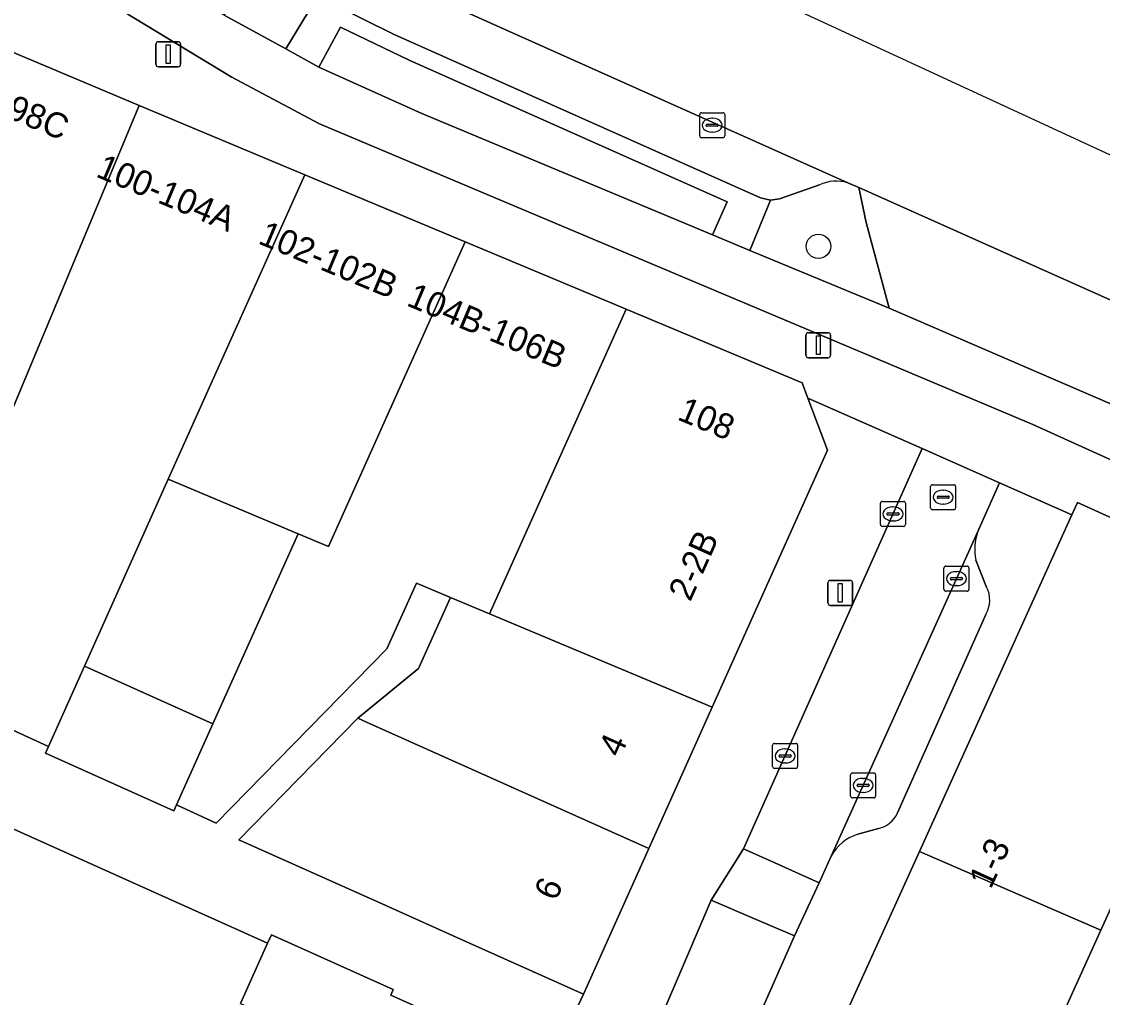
# Model space of a CAD drawing. Extents: x 161838 to 162344, y 381620 to 382160.
# Drawn here: x 162156.85 to 162200.09, y 381791.97 to 381831.01 of the extents above; entities that cross this region are included whole.
import ezdxf

# ---------------------------------------------------------------- set-up
doc = ezdxf.new("R2010")
doc.units = 0
for name, color, linetype in [('IMGEO_Berm_groen', 7, 'Continuous'), ('IMGEO_Boom', 7, 'Continuous'), ('IMGEO_Erf', 7, 'Continuous'), ('IMGEO_Kolk', 7, 'Continuous'), ('IMGEO_Lichtmast', 7, 'Continuous'), ('IMGEO_Pand', 7, 'Continuous'), ('IMGEO_Pand_nummerreeks', 7, 'Continuous'), ('IMGEO_Parkeervlak_open', 7, 'Continuous'), ('IMGEO_Rijbaan_lokaal_gesloten', 7, 'Continuous'), ('IMGEO_Rijbaan_lokaal_open', 7, 'Continuous'), ('IMGEO_Rioolput', 7, 'Continuous'), ('IMGEO_Voetpad_gesloten', 7, 'Continuous'), ('IMGEO_Voetpad_open', 7, 'Continuous')]:
    doc.layers.add(name, color=color, linetype=linetype)

msp = doc.modelspace()

# ---------------------------------------------------------------- linework, layer by layer
at = {"layer": 'IMGEO_Berm_groen'}
for points in [[(162168.758, 381833.193), (162167.02, 381834.201), (162166.661, 381834.249), (162164.958, 381831.269), (162167.418, 381829.919), (162168.968, 381832.475)], [(162188.774, 381824.481), (162187.175, 381823.914), (162186.818, 381823.858), (162185.978, 381821.85), (162191.564, 381819.539), (162190.643, 381822.973)], [(162190.643, 381822.973), (162190.345, 381824.364), (162189.905, 381824.561)]]:
    msp.add_lwpolyline(points, dxfattribs=at)
msp.add_lwpolyline([(162172.352, 381829.469), (162169.605, 381830.784), (162168.74, 381829.184), (162172.861, 381827.333), (162184.486, 381822.474), (162185.071, 381823.796)], close=True, dxfattribs=at)
msp.add_arc((162189.45, 381822.955), 1.669, 74.1931, 113.8989, dxfattribs=at)
at = {"layer": 'IMGEO_Boom'}
msp.add_circle((162188.73, 381822.016), 0.489, dxfattribs=at)
at = {"layer": 'IMGEO_Erf'}
for points in [[(162167.915, 381810.519), (162162.716, 381812.696), (162159.36, 381805.214), (162164.502, 381802.912)], [(162200.035, 381794.656), (162192.769, 381797.807), (162187.266, 381785.66), (162194.479, 381782.392)]]:
    msp.add_lwpolyline(points, close=True, dxfattribs=at)
msp.add_lwpolyline([(162165.607, 381791.72), (162166.688, 381794.129), (162154.831, 381799.45), (162153.111, 381796.066), (162150.708, 381797.287), (162152.366, 381800.551), (162151.891, 381800.771), (162148.117, 381792.355), (162144.98, 381785.36)], dxfattribs=at)
at = {"layer": 'IMGEO_Kolk'}
for p, q in [((162183.98, 381826.435), (162183.98, 381827.287)), ((162184.055, 381827.361), (162184.907, 381827.361)), ((162184.468, 381827.141), (162184.493, 381827.141)), ((162184.981, 381827.287), (162184.981, 381826.435)), ((162184.239, 381826.855), (162184.239, 381826.867)), ((162184.677, 381826.818), (162184.279, 381826.818)), ((162184.282, 381826.904), (162184.68, 381826.904)), ((162184.491, 381826.581), (162184.466, 381826.581)), ((162184.723, 381826.867), (162184.723, 381826.855)), ((162184.907, 381826.361), (162184.055, 381826.361)), ((162191.211, 381810.882), (162191.211, 381811.734)), ((162191.286, 381811.808), (162192.138, 381811.808)), ((162191.699, 381811.588), (162191.724, 381811.588)), ((162192.212, 381811.734), (162192.212, 381810.882)), ((162191.47, 381811.302), (162191.47, 381811.314)), ((162191.908, 381811.265), (162191.51, 381811.265)), ((162191.513, 381811.351), (162191.911, 381811.351)), ((162191.722, 381811.028), (162191.697, 381811.028)), ((162191.954, 381811.314), (162191.954, 381811.302)), ((162192.138, 381810.808), (162191.286, 381810.808)), ((162193.749, 381808.293), (162193.749, 381809.145)), ((162193.824, 381809.219), (162194.676, 381809.219)), ((162194.237, 381808.999), (162194.262, 381808.999)), ((162194.75, 381809.145), (162194.75, 381808.293)), ((162194.008, 381808.713), (162194.008, 381808.725)), ((162194.446, 381808.676), (162194.048, 381808.676)), ((162194.051, 381808.762), (162194.449, 381808.762)), ((162194.26, 381808.439), (162194.235, 381808.439)), ((162194.492, 381808.725), (162194.492, 381808.713)), ((162194.676, 381808.219), (162193.824, 381808.219)), ((162186.893, 381801.2), (162186.893, 381802.052)), ((162186.968, 381802.126), (162187.82, 381802.126)), ((162187.894, 381802.052), (162187.894, 381801.2)), ((162187.152, 381801.62), (162187.152, 381801.632)), ((162187.59, 381801.583), (162187.192, 381801.583)), ((162187.195, 381801.669), (162187.593, 381801.669)), ((162187.381, 381801.906), (162187.406, 381801.906)), ((162187.636, 381801.632), (162187.636, 381801.62)), ((162187.82, 381801.126), (162186.968, 381801.126)), ((162187.404, 381801.346), (162187.379, 381801.346)), ((162190.017, 381800.022), (162190.017, 381800.874)), ((162190.092, 381800.948), (162190.944, 381800.948)), ((162190.505, 381800.728), (162190.53, 381800.728)), ((162191.018, 381800.874), (162191.018, 381800.022)), ((162190.276, 381800.442), (162190.276, 381800.454)), ((162190.714, 381800.405), (162190.316, 381800.405)), ((162190.319, 381800.491), (162190.717, 381800.491)), ((162190.76, 381800.454), (162190.76, 381800.442)), ((162190.944, 381799.948), (162190.092, 381799.948)), ((162190.528, 381800.168), (162190.503, 381800.168))]:
    msp.add_line(p, q, dxfattribs=at)
for points in [[(162183.98, 381826.435), (162183.98, 381827.287)], [(162184.055, 381827.361), (162184.907, 381827.361)], [(162184.981, 381827.287), (162184.981, 381826.435)], [(162184.907, 381826.361), (162184.055, 381826.361)], [(162191.211, 381810.882), (162191.211, 381811.734)], [(162191.286, 381811.808), (162192.138, 381811.808)], [(162192.212, 381811.734), (162192.212, 381810.882)], [(162192.138, 381810.808), (162191.286, 381810.808)], [(162193.749, 381808.293), (162193.749, 381809.145)], [(162193.824, 381809.219), (162194.676, 381809.219)], [(162194.75, 381809.145), (162194.75, 381808.293)], [(162194.676, 381808.219), (162193.824, 381808.219)], [(162186.893, 381801.2), (162186.893, 381802.052)], [(162186.968, 381802.126), (162187.82, 381802.126)], [(162187.894, 381802.052), (162187.894, 381801.2)], [(162187.82, 381801.126), (162186.968, 381801.126)], [(162190.017, 381800.022), (162190.017, 381800.874)], [(162190.092, 381800.948), (162190.944, 381800.948)], [(162191.018, 381800.874), (162191.018, 381800.022)], [(162190.944, 381799.948), (162190.092, 381799.948)]]:
    msp.add_lwpolyline(points, dxfattribs=at)
for centre, radius, start, end in [((162184.057, 381827.285), 0.0765, 91.552, 178.448), ((162184.057, 381827.285), 0.0765, 91.552, 178.448), ((162184.905, 381827.285), 0.0765, 1.552, 88.448), ((162184.905, 381827.285), 0.0765, 1.552, 88.448), ((162184.279, 381826.864), 0.0403, 85.8775, 175.7526), ((162184.276, 381826.854), 0.0366, 178.938, 274.7102), ((162184.68, 381826.861), 0.043, 264.8664, 352.4533), ((162184.684, 381826.866), 0.0386, 1.7309, 96.639), ((162184.057, 381826.437), 0.0765, 181.552, 268.448), ((162184.057, 381826.437), 0.0765, 181.552, 268.448), ((162184.905, 381826.437), 0.0765, 271.552, 358.448), ((162184.905, 381826.437), 0.0765, 271.552, 358.448), ((162191.288, 381811.732), 0.0765, 91.552, 178.448), ((162191.288, 381811.732), 0.0765, 91.552, 178.448), ((162192.136, 381811.732), 0.0765, 1.552, 88.448), ((162192.136, 381811.732), 0.0765, 1.552, 88.448), ((162191.51, 381811.311), 0.0403, 85.8775, 175.7526), ((162191.507, 381811.301), 0.0366, 178.938, 274.7102), ((162191.911, 381811.308), 0.043, 264.8664, 352.4533), ((162191.915, 381811.313), 0.0386, 1.7309, 96.639), ((162191.288, 381810.884), 0.0765, 181.552, 268.448), ((162191.288, 381810.884), 0.0765, 181.552, 268.448), ((162192.136, 381810.884), 0.0765, 271.552, 358.448), ((162192.136, 381810.884), 0.0765, 271.552, 358.448), ((162193.826, 381809.143), 0.0765, 91.552, 178.448), ((162193.826, 381809.143), 0.0765, 91.552, 178.448), ((162194.674, 381809.143), 0.0765, 1.552, 88.448), ((162194.674, 381809.143), 0.0765, 1.552, 88.448), ((162194.048, 381808.722), 0.0403, 85.8775, 175.7526), ((162194.045, 381808.712), 0.0366, 178.938, 274.7102), ((162194.449, 381808.719), 0.043, 264.8664, 352.4533), ((162194.453, 381808.724), 0.0386, 1.7309, 96.639), ((162193.826, 381808.295), 0.0765, 181.552, 268.448), ((162193.826, 381808.295), 0.0765, 181.552, 268.448), ((162194.674, 381808.295), 0.0765, 271.552, 358.448), ((162194.674, 381808.295), 0.0765, 271.552, 358.448), ((162186.97, 381802.05), 0.0765, 91.552, 178.448), ((162186.97, 381802.05), 0.0765, 91.552, 178.448), ((162187.818, 381802.05), 0.0765, 1.552, 88.448), ((162187.818, 381802.05), 0.0765, 1.552, 88.448), ((162187.192, 381801.629), 0.0403, 85.8775, 175.7526), ((162187.189, 381801.619), 0.0366, 178.938, 274.7102), ((162187.593, 381801.626), 0.043, 264.8664, 352.4533), ((162187.597, 381801.631), 0.0386, 1.7309, 96.639), ((162186.97, 381801.202), 0.0765, 181.552, 268.448), ((162186.97, 381801.202), 0.0765, 181.552, 268.448), ((162187.818, 381801.202), 0.0765, 271.552, 358.448), ((162187.818, 381801.202), 0.0765, 271.552, 358.448), ((162190.094, 381800.872), 0.0765, 91.552, 178.448), ((162190.094, 381800.872), 0.0765, 91.552, 178.448), ((162190.942, 381800.872), 0.0765, 1.552, 88.448), ((162190.942, 381800.872), 0.0765, 1.552, 88.448), ((162190.316, 381800.451), 0.0403, 85.8775, 175.7526), ((162190.313, 381800.441), 0.0366, 178.938, 274.7102), ((162190.717, 381800.448), 0.043, 264.8664, 352.4533), ((162190.721, 381800.453), 0.0386, 1.7309, 96.639), ((162190.094, 381800.024), 0.0765, 181.552, 268.448), ((162190.094, 381800.024), 0.0765, 181.552, 268.448), ((162190.942, 381800.024), 0.0765, 271.552, 358.448), ((162190.942, 381800.024), 0.0765, 271.552, 358.448)]:
    msp.add_arc(centre, radius, start, end, dxfattribs=at)
for centre, major_axis, ratio, start_param, end_param in [((162184.467, 381826.861), (-0.387, 0.002), 0.722429, 4.712389, 7.853982), ((162184.492, 381826.861), (-0.39, 0.002), 0.717154, 1.570796, 4.712389), ((162191.698, 381811.308), (-0.387, 0.002), 0.722429, 4.712389, 7.853982), ((162191.723, 381811.308), (-0.39, 0.002), 0.717154, 1.570796, 4.712389), ((162194.236, 381808.719), (-0.387, 0.002), 0.722429, 4.712389, 7.853982), ((162194.261, 381808.719), (-0.39, 0.002), 0.717154, 1.570796, 4.712389), ((162187.38, 381801.626), (-0.387, 0.002), 0.722429, 4.712389, 7.853982), ((162187.405, 381801.626), (-0.39, 0.002), 0.717154, 1.570796, 4.712389), ((162190.504, 381800.448), (-0.387, 0.002), 0.722429, 4.712389, 7.853982), ((162190.529, 381800.448), (-0.39, 0.002), 0.717154, 1.570796, 4.712389)]:
    msp.add_ellipse(centre, major_axis=major_axis, ratio=ratio, start_param=start_param, end_param=end_param, dxfattribs=at)
at = {"layer": 'IMGEO_Lichtmast'}
for p, q in [((162162.218, 381829.301), (162162.218, 381830.101)), ((162162.218, 381830.101), (162162.218, 381829.301)), ((162162.318, 381830.201), (162163.108, 381830.201)), ((162163.108, 381830.201), (162162.318, 381830.201)), ((162163.208, 381830.101), (162163.208, 381829.301)), ((162163.208, 381829.301), (162163.208, 381830.101)), ((162163.108, 381829.201), (162162.318, 381829.201)), ((162162.318, 381829.201), (162163.108, 381829.201)), ((162188.226, 381817.66), (162188.226, 381818.46)), ((162188.226, 381818.46), (162188.226, 381817.66)), ((162188.326, 381818.56), (162189.116, 381818.56)), ((162189.116, 381818.56), (162188.326, 381818.56)), ((162189.216, 381818.46), (162189.216, 381817.66)), ((162189.216, 381817.66), (162189.216, 381818.46)), ((162189.116, 381817.56), (162188.326, 381817.56)), ((162188.326, 381817.56), (162189.116, 381817.56)), ((162189.105, 381807.749), (162189.105, 381808.549)), ((162189.105, 381808.549), (162189.105, 381807.749)), ((162189.205, 381808.649), (162189.995, 381808.649)), ((162189.995, 381808.649), (162189.205, 381808.649)), ((162190.095, 381808.549), (162190.095, 381807.749)), ((162190.095, 381807.749), (162190.095, 381808.549)), ((162189.995, 381807.649), (162189.205, 381807.649)), ((162189.205, 381807.649), (162189.995, 381807.649))]:
    msp.add_line(p, q, dxfattribs=at)
for points in [[(162162.638, 381830.076), (162162.788, 381830.076), (162162.788, 381829.326), (162162.638, 381829.326), (162162.638, 381830.076)], [(162188.646, 381818.435), (162188.796, 381818.435), (162188.796, 381817.685), (162188.646, 381817.685), (162188.646, 381818.435)], [(162189.525, 381808.524), (162189.675, 381808.524), (162189.675, 381807.774), (162189.525, 381807.774), (162189.525, 381808.524)]]:
    msp.add_lwpolyline(points, dxfattribs=at)
for centre, start, end in [((162162.318, 381830.101), 90, 180), ((162162.318, 381830.101), 90, 180), ((162163.108, 381830.101), 0, 90), ((162163.108, 381830.101), 360, 90), ((162162.318, 381829.301), 180, 270), ((162162.318, 381829.301), 180, 270), ((162163.108, 381829.301), 270, 0), ((162163.108, 381829.301), 270, 0), ((162188.326, 381818.46), 90, 180), ((162188.326, 381818.46), 90, 180), ((162189.116, 381818.46), 0, 90), ((162189.116, 381818.46), 360, 90), ((162188.326, 381817.66), 180, 270), ((162188.326, 381817.66), 180, 270), ((162189.116, 381817.66), 270, 0), ((162189.116, 381817.66), 270, 0), ((162189.205, 381808.549), 90, 180), ((162189.205, 381808.549), 90, 180), ((162189.995, 381808.549), 0, 90), ((162189.995, 381808.549), 360, 90), ((162189.205, 381807.749), 180, 270), ((162189.205, 381807.749), 180, 270), ((162189.995, 381807.749), 270, 0), ((162189.995, 381807.749), 270, 0)]:
    msp.add_arc(centre, 0.1, start, end, dxfattribs=at)
at = {"layer": 'IMGEO_Pand'}
for points in [[(162161.549, 381827.655), (162155.076, 381830.366), (162146.531, 381819.056), (162143.433, 381814.937), (162141.851, 381812.833), (162141.78, 381812.738), (162142.078, 381812.552), (162142.216, 381812.736), (162142.94, 381812.435), (162145.297, 381811.453), (162145.01, 381810.757), (162153.095, 381807.419)], [(162168.182, 381824.878), (162161.549, 381827.655), (162153.095, 381807.419), (162151.95, 381804.733), (162157.92, 381802.005), (162159.36, 381805.214), (162162.716, 381812.696)], [(162174.599, 381822.191), (162168.182, 381824.878), (162162.716, 381812.696), (162167.915, 381810.519), (162169.133, 381810.009)], [(162181.034, 381819.497), (162174.599, 381822.191), (162169.133, 381810.009), (162167.915, 381810.519), (162164.502, 381802.912), (162163.045, 381799.664), (162164.629, 381798.94), (162171.459, 381805.906), (162172.641, 381808.539), (162174.005, 381807.968), (162175.567, 381807.313)], [(162184.484, 381803.578), (162189.098, 381813.863), (162188.305, 381815.945), (162188.075, 381816.549), (162181.034, 381819.497), (162175.567, 381807.313)], [(162206.304, 381808.493), (162199.091, 381811.761), (162198.869, 381811.272), (162192.769, 381797.807), (162200.035, 381794.656)], [(162212.652, 381805.617), (162206.304, 381808.493), (162200.035, 381794.656), (162194.479, 381782.392), (162200.827, 381779.516)], [(162184.484, 381803.578), (162175.567, 381807.313), (162174.005, 381807.968), (162172.729, 381805.127), (162170.3, 381803.138), (162170.646, 381802.983), (162181.945, 381797.916)], [(162164.502, 381802.912), (162159.36, 381805.214), (162157.92, 381802.005), (162157.8, 381801.738), (162162.942, 381799.435), (162163.045, 381799.664)], [(162181.945, 381797.916), (162170.646, 381802.983), (162170.3, 381803.138), (162165.533, 381798.275), (162171.156, 381795.757), (162174.77, 381794.136), (162179.331, 381792.089)], [(162173.411, 381791.248), (162171.618, 381792.054), (162171.716, 381792.285), (162166.842, 381794.472), (162166.688, 381794.129), (162165.607, 381791.72), (162170.45, 381789.548), (162169.293, 381786.97), (162175.462, 381784.202), (162175.685, 381784.102), (162177.973, 381789.202)]]:
    msp.add_lwpolyline(points, close=True, dxfattribs=at)
at = {"layer": 'IMGEO_Parkeervlak_open'}
for points in [[(162169.166, 381831.776), (162171.748, 381830.494), (162186.408, 381823.952), (162186.818, 381823.858), (162187.175, 381823.914), (162188.774, 381824.481)], [(162189.905, 381824.561), (162174.607, 381831.399)], [(162195.103, 381810.611), (162189.241, 381797.618)], [(162195.46, 381808.377), (162195.024, 381809.455)], [(162191.893, 381799.349), (162195.426, 381807.286)], [(162190.31, 381798.492), (162191.134, 381798.724)]]:
    msp.add_lwpolyline(points, dxfattribs=at)
for centre, radius, start, end in [((162189.45, 381822.955), 1.669, 74.1931, 113.8989), ((162197.269, 381809.882), 2.285, 161.4027, 190.7784), ((162194.434, 381807.863), 1.148, 329.8202, 26.6098), ((162190.916, 381799.762), 1.061, 281.8573, 337.0824), ((162190.823, 381796.774), 1.793, 106.6266, 151.9113)]:
    msp.add_arc(centre, radius, start, end, dxfattribs=at)
at = {"layer": 'IMGEO_Rijbaan_lokaal_gesloten'}
msp.add_lwpolyline([(162174.607, 381831.399), (162189.905, 381824.561), (162190.345, 381824.364), (162197.539, 381821.152), (162203.924, 381818.301), (162204.044, 381818.258), (162266.265, 381790.084), (162269.159, 381788.667), (162270.414, 381791.728), (162270.956, 381793.049), (162163.289, 381842.84), (162157.474, 381846.239)], dxfattribs=at)
at = {"layer": 'IMGEO_Rijbaan_lokaal_open'}
for points in [[(162197.539, 381821.152), (162190.345, 381824.364), (162190.643, 381822.973), (162191.564, 381819.539), (162200.882, 381815.518), (162201.764, 381817.577), (162202.34, 381817.755), (162203.924, 381818.301)], [(162192.878, 381813.922), (162185.736, 381797.906), (162186.991, 381797.344), (162188.76, 381796.552), (162189.241, 381797.618), (162195.103, 381810.611), (162195.978, 381812.551)], [(162187.772, 381794.43), (162188.76, 381796.552), (162186.991, 381797.344), (162185.736, 381797.906), (162184.432, 381795.859), (162186.057, 381795.164)], [(162183.143, 381788.261), (162184.735, 381787.543), (162187.772, 381794.43), (162186.057, 381795.164), (162184.432, 381795.859), (162181.509, 381788.998)]]:
    msp.add_lwpolyline(points, close=True, dxfattribs=at)
at = {"layer": 'IMGEO_Rioolput'}
for p, q in [((162193.218, 381811.553), (162193.218, 381812.405)), ((162193.293, 381812.479), (162194.145, 381812.479)), ((162194.219, 381812.405), (162194.219, 381811.553)), ((162193.477, 381811.973), (162193.477, 381811.985)), ((162193.915, 381811.936), (162193.517, 381811.936)), ((162193.52, 381812.022), (162193.918, 381812.022)), ((162193.706, 381812.259), (162193.731, 381812.259)), ((162193.961, 381811.985), (162193.961, 381811.973)), ((162194.145, 381811.479), (162193.293, 381811.479)), ((162193.729, 381811.699), (162193.704, 381811.699))]:
    msp.add_line(p, q, dxfattribs=at)
for points in [[(162193.218, 381811.553), (162193.218, 381812.405)], [(162193.293, 381812.479), (162194.145, 381812.479)], [(162194.219, 381812.405), (162194.219, 381811.553)], [(162194.145, 381811.479), (162193.293, 381811.479)]]:
    msp.add_lwpolyline(points, dxfattribs=at)
for centre, radius, start, end in [((162193.295, 381812.403), 0.0765, 91.552, 178.448), ((162193.295, 381812.403), 0.0765, 91.552, 178.448), ((162194.143, 381812.403), 0.0765, 1.552, 88.448), ((162194.143, 381812.403), 0.0765, 1.552, 88.448), ((162193.517, 381811.982), 0.0403, 85.8775, 175.7526), ((162193.514, 381811.972), 0.0366, 178.938, 274.7102), ((162193.918, 381811.979), 0.043, 264.8664, 352.4533), ((162193.922, 381811.984), 0.0386, 1.7309, 96.639), ((162193.295, 381811.555), 0.0765, 181.552, 268.448), ((162193.295, 381811.555), 0.0765, 181.552, 268.448), ((162194.143, 381811.555), 0.0765, 271.552, 358.448), ((162194.143, 381811.555), 0.0765, 271.552, 358.448)]:
    msp.add_arc(centre, radius, start, end, dxfattribs=at)
for centre, major_axis, ratio, start_param, end_param in [((162193.705, 381811.979), (-0.387, 0.002), 0.722429, 4.712389, 7.853982), ((162193.73, 381811.979), (-0.39, 0.002), 0.717154, 1.570796, 4.712389)]:
    msp.add_ellipse(centre, major_axis=major_axis, ratio=ratio, start_param=start_param, end_param=end_param, dxfattribs=at)
at = {"layer": 'IMGEO_Voetpad_gesloten'}
for points in [[(162125.545, 381859.011), (162130.429, 381854.037), (162134.882, 381849.978), (162140.263, 381845.513), (162147.552, 381840.181), (162154.18, 381835.7), (162160.086, 381831.935), (162165.238, 381828.801), (162168.761, 381826.912), (162197.313, 381814.891), (162266.754, 381783.434), (162271.828, 381781.089), (162275.072, 381778.709), (162277.759, 381775.733), (162280.091, 381772.447), (162282.076, 381768.974), (162284.268, 381764.473), (162289.497, 381752.523), (162295.191, 381737.537), (162297.128, 381732.914), (162299.208, 381728.355), (162301.472, 381723.885)], [(162200.882, 381815.518), (162191.564, 381819.539), (162185.978, 381821.85), (162184.486, 381822.474), (162172.861, 381827.333), (162168.74, 381829.184), (162167.418, 381829.919), (162164.958, 381831.269), (162163.589, 381832.092), (162157.069, 381836.267)]]:
    msp.add_lwpolyline(points, dxfattribs=at)
at = {"layer": 'IMGEO_Voetpad_open'}
for points in [[(162168.761, 381826.912), (162165.238, 381828.801), (162160.086, 381831.935), (162154.18, 381835.7), (162147.552, 381840.181), (162140.263, 381845.513), (162134.882, 381849.978), (162133.845, 381846.181), (162136.021, 381844.574), (162140.849, 381840.974), (162145.582, 381837.445), (162150.263, 381833.955), (162155.076, 381830.366), (162161.549, 381827.655), (162168.182, 381824.878), (162174.599, 381822.191), (162181.034, 381819.497), (162188.075, 381816.549), (162188.305, 381815.945), (162192.878, 381813.922), (162195.978, 381812.551), (162198.869, 381811.272), (162199.091, 381811.761), (162206.304, 381808.493)], [(162168.968, 381832.475), (162167.418, 381829.919), (162168.74, 381829.184), (162169.605, 381830.784), (162172.352, 381829.469), (162185.071, 381823.796), (162184.486, 381822.474), (162185.978, 381821.85), (162186.818, 381823.858), (162186.408, 381823.952), (162171.748, 381830.494), (162169.166, 381831.776)], [(162276.358, 381774.78), (162277.781, 381773.055), (162280.601, 381768.553), (162282.012, 381765.641), (162284.758, 381759.63), (162281.432, 381758.111), (162282.997, 381754.511), (162284.936, 381750.434), (162289.497, 381752.523), (162284.268, 381764.473), (162282.076, 381768.974), (162280.091, 381772.447), (162277.759, 381775.733), (162275.072, 381778.709), (162271.828, 381781.089), (162266.754, 381783.434), (162197.313, 381814.891), (162168.761, 381826.912)], [(162180.125, 381785.972), (162180.483, 381786.774), (162181.509, 381788.998), (162184.432, 381795.859), (162185.736, 381797.906), (162192.878, 381813.922), (162188.305, 381815.945), (162189.098, 381813.863), (162184.484, 381803.578), (162181.945, 381797.916), (162179.331, 381792.089), (162177.973, 381789.202), (162175.685, 381784.102), (162175.462, 381784.202), (162173.327, 381779.442), (162171.298, 381774.92), (162169.159, 381770.151), (162169.281, 381770.095), (162167.048, 381765.117), (162169.828, 381763.573), (162171.08, 381765.679), (162171.847, 381767.4)], [(162192.769, 381797.807), (162198.869, 381811.272), (162195.978, 381812.551), (162195.103, 381810.611)], [(162195.024, 381809.455), (162195.46, 381808.377)], [(162177.973, 381789.202), (162179.331, 381792.089), (162174.77, 381794.136), (162171.156, 381795.757), (162165.533, 381798.275), (162170.3, 381803.138), (162172.729, 381805.127), (162174.005, 381807.968), (162172.641, 381808.539), (162171.459, 381805.906), (162164.629, 381798.94), (162163.045, 381799.664), (162162.942, 381799.435), (162157.8, 381801.738), (162157.92, 381802.005), (162151.95, 381804.733)], [(162195.426, 381807.286), (162191.893, 381799.349)], [(162144.98, 381785.36), (162148.117, 381792.355), (162151.891, 381800.771), (162152.366, 381800.551), (162152.427, 381800.671), (162154.831, 381799.45), (162166.688, 381794.129), (162166.842, 381794.472), (162171.716, 381792.285), (162171.618, 381792.054), (162173.411, 381791.248)], [(162191.134, 381798.724), (162190.31, 381798.492)], [(162174.63, 381765.392), (162174.568, 381765.252), (162174.154, 381764.325), (162173.775, 381761.912), (162176.463, 381761.49), (162181.231, 381772.154), (162183.709, 381777.699), (162186.157, 381783.177), (162186.61, 381784.191), (162186.619, 381784.212), (162187.266, 381785.66), (162192.769, 381797.807)], [(162189.241, 381797.618), (162188.76, 381796.552), (162187.772, 381794.43), (162184.735, 381787.543), (162183.583, 381785.445), (162183.168, 381784.516), (162183.624, 381784.312), (162181.153, 381778.776), (162180.682, 381778.946)]]:
    msp.add_lwpolyline(points, dxfattribs=at)
for centre, radius, start, end in [((162197.269, 381809.882), 2.285, 161.4027, 190.7784), ((162194.434, 381807.863), 1.148, 329.8202, 26.6098), ((162190.916, 381799.762), 1.061, 281.8573, 337.0824), ((162190.823, 381796.774), 1.793, 106.6266, 151.9113)]:
    msp.add_arc(centre, radius, start, end, dxfattribs=at)

# ---------------------------------------------------------------- texts
at = {"layer": 'IMGEO_Pand_nummerreeks'}
for s, rotation, p in [('98-98C', 337.2765, (162154.416, 381827.932)), ('100-104A', 337.2421, (162159.776, 381824.819)), ('102-102B', 337.265, (162166.269, 381822.145)), ('104B-106B', 337.2135, (162172.205, 381819.663)), ('108', 337.2814, (162183.041, 381815.1)), ('2-2B', 65.8383, (162183.601, 381807.767)), ('4', 65.85, (162180.803, 381801.527)), ('1-3', 65.4261, (162195.624, 381796.264)), ('6', 65.8386, (162178.226, 381795.782))]:
    msp.add_text(s, height=1, rotation=rotation, dxfattribs=at).set_placement(p)

doc.saveas('drawing.dxf')
